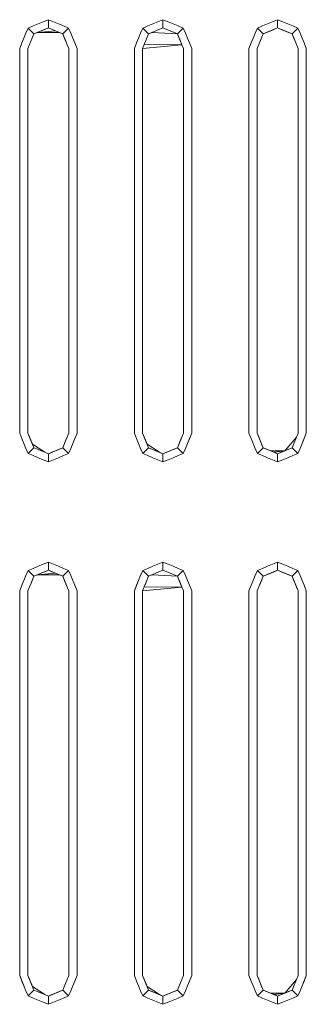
# Model space of a CAD drawing. Header units: millimetres. Extents: x -261 to 187, y -214 to 106.
# Tile 552 of 656: x -212.955 to -212.78, y 5.694 to 6.296. Entities that reach past the tile are written whole.
import ezdxf

# ---------------------------------------------------------------- set-up
doc = ezdxf.new("R2010")
doc.units = ezdxf.units.MM
doc.header["$LTSCALE"] = 0.005
doc.header["$MEASUREMENT"] = 0
doc.layers.add('IFC-Elemento construtivo genérico-Contorno', color=9, linetype='Continuous', lineweight=5)

msp = doc.modelspace()

# ---------------------------------------------------------------- linework, layer by layer
at = {"layer": 'IFC-Elemento construtivo genérico-Contorno', "lineweight": 5}
for p, q in [((-212.94717, 6.29253), (-212.94407, 6.29382)), ((-212.94407, 6.29382), (-212.94097, 6.2951)), ((-212.94097, 6.2951), (-212.93787, 6.29638)), ((-212.93787, 6.29137), (-212.93787, 6.29638)), ((-212.93787, 6.29638), (-212.93477, 6.2951)), ((-212.93477, 6.2951), (-212.93167, 6.29382)), ((-212.93167, 6.29382), (-212.92857, 6.29253)), ((-212.87704, 6.29253), (-212.87394, 6.29382)), ((-212.87394, 6.29382), (-212.87084, 6.2951)), ((-212.87084, 6.2951), (-212.86774, 6.29638)), ((-212.86774, 6.29137), (-212.86774, 6.29638)), ((-212.86774, 6.29638), (-212.86464, 6.2951)), ((-212.86464, 6.2951), (-212.86154, 6.29382)), ((-212.86154, 6.29382), (-212.85844, 6.29253)), ((-212.8069, 6.29253), (-212.8038, 6.29382)), ((-212.8038, 6.29382), (-212.8007, 6.2951)), ((-212.8007, 6.2951), (-212.7976, 6.29638)), ((-212.7976, 6.29137), (-212.7976, 6.29638)), ((-212.7976, 6.29638), (-212.7945, 6.2951)), ((-212.7945, 6.2951), (-212.7914, 6.29382)), ((-212.7914, 6.29382), (-212.7883, 6.29253)), ((-212.95284, 6.28505), (-212.95155, 6.28815)), ((-212.95155, 6.28815), (-212.95027, 6.29125)), ((-212.95027, 6.29125), (-212.94717, 6.29253)), ((-212.95027, 6.29125), (-212.94673, 6.28771)), ((-212.94845, 6.28356), (-212.94673, 6.28771)), ((-212.94759, 6.28563), (-212.94673, 6.28771)), ((-212.94673, 6.28771), (-212.9423, 6.28954)), ((-212.94673, 6.28771), (-212.94451, 6.28862)), ((-212.94452, 6.28862), (-212.93344, 6.28954)), ((-212.94451, 6.28862), (-212.9423, 6.28954)), ((-212.94451, 6.28862), (-212.93122, 6.28862)), ((-212.9423, 6.28954), (-212.93787, 6.29137)), ((-212.9423, 6.28954), (-212.94008, 6.29046)), ((-212.94008, 6.29046), (-212.93787, 6.29137)), ((-212.93787, 6.29137), (-212.93344, 6.28954)), ((-212.93344, 6.28954), (-212.92901, 6.28771)), ((-212.93123, 6.28862), (-212.92901, 6.28771)), ((-212.92901, 6.28771), (-212.92547, 6.29125)), ((-212.92901, 6.28771), (-212.92718, 6.28328)), ((-212.92901, 6.28771), (-212.9281, 6.28549)), ((-212.92857, 6.29253), (-212.92547, 6.29125)), ((-212.92547, 6.29125), (-212.92419, 6.28815)), ((-212.92419, 6.28815), (-212.92291, 6.28505)), ((-212.8827, 6.28505), (-212.88142, 6.28815)), ((-212.88142, 6.28815), (-212.88013, 6.29125)), ((-212.88013, 6.29125), (-212.87704, 6.29253)), ((-212.88013, 6.29125), (-212.87659, 6.28771)), ((-212.87745, 6.28563), (-212.87659, 6.28771)), ((-212.87659, 6.28771), (-212.87217, 6.28954)), ((-212.87659, 6.28771), (-212.87438, 6.28862)), ((-212.87438, 6.28862), (-212.85888, 6.28771)), ((-212.87217, 6.28954), (-212.86774, 6.29137)), ((-212.86774, 6.29137), (-212.86331, 6.28954)), ((-212.86331, 6.28954), (-212.85888, 6.28771)), ((-212.85888, 6.28771), (-212.85534, 6.29125)), ((-212.85888, 6.28771), (-212.85705, 6.28328)), ((-212.85888, 6.28771), (-212.85796, 6.28549)), ((-212.85844, 6.29253), (-212.85534, 6.29125)), ((-212.85534, 6.29125), (-212.85405, 6.28815)), ((-212.85405, 6.28815), (-212.85277, 6.28505)), ((-212.81257, 6.28505), (-212.81129, 6.28815)), ((-212.81129, 6.28815), (-212.81, 6.29125)), ((-212.81013, 6.27885), (-212.80646, 6.28771)), ((-212.81, 6.29125), (-212.8069, 6.29253)), ((-212.81, 6.29125), (-212.80646, 6.28771)), ((-212.80915, 6.2812), (-212.80646, 6.28771)), ((-212.80818, 6.28356), (-212.80646, 6.28771)), ((-212.80732, 6.28563), (-212.80646, 6.28771)), ((-212.80646, 6.28771), (-212.7976, 6.29137)), ((-212.80646, 6.28771), (-212.79982, 6.29046)), ((-212.80646, 6.28771), (-212.80203, 6.28954)), ((-212.80646, 6.28771), (-212.80425, 6.28862)), ((-212.80425, 6.28862), (-212.79982, 6.29046)), ((-212.80203, 6.28954), (-212.7976, 6.29137)), ((-212.7976, 6.29137), (-212.79318, 6.28954)), ((-212.79539, 6.29046), (-212.79096, 6.28862)), ((-212.79318, 6.28954), (-212.78875, 6.28771)), ((-212.79096, 6.28862), (-212.78875, 6.28771)), ((-212.78875, 6.28771), (-212.78521, 6.29125)), ((-212.78875, 6.28771), (-212.78691, 6.28328)), ((-212.78875, 6.28771), (-212.78783, 6.28549)), ((-212.7883, 6.29253), (-212.78521, 6.29125)), ((-212.78521, 6.29125), (-212.78392, 6.28815)), ((-212.78392, 6.28815), (-212.78264, 6.28505)), ((-212.9554, 6.27885), (-212.95404, 6.28215)), ((-212.95404, 6.28215), (-212.95284, 6.28505)), ((-212.94942, 6.2812), (-212.94845, 6.28356)), ((-212.94845, 6.28356), (-212.94759, 6.28563)), ((-212.9281, 6.28549), (-212.92626, 6.28107)), ((-212.92718, 6.28328), (-212.92626, 6.28107)), ((-212.92291, 6.28505), (-212.9217, 6.28215)), ((-212.9217, 6.28215), (-212.92034, 6.27885)), ((-212.88527, 6.27885), (-212.88391, 6.28215)), ((-212.88391, 6.28215), (-212.8827, 6.28505)), ((-212.87929, 6.2812), (-212.87745, 6.28563)), ((-212.87929, 6.2812), (-212.87831, 6.28356)), ((-212.87831, 6.28356), (-212.87745, 6.28563)), ((-212.85796, 6.28549), (-212.85613, 6.28107)), ((-212.85705, 6.28328), (-212.85613, 6.28107)), ((-212.85277, 6.28505), (-212.85157, 6.28215)), ((-212.85157, 6.28215), (-212.8502, 6.27885)), ((-212.81514, 6.27885), (-212.81377, 6.28215)), ((-212.81377, 6.28215), (-212.81257, 6.28505)), ((-212.80915, 6.2812), (-212.80818, 6.28356)), ((-212.80818, 6.28356), (-212.80732, 6.28563)), ((-212.78783, 6.28549), (-212.78691, 6.28328)), ((-212.78691, 6.28328), (-212.78508, 6.27885)), ((-212.78264, 6.28505), (-212.78143, 6.28215)), ((-212.78143, 6.28215), (-212.78007, 6.27885)), ((-212.9554, 6.0434), (-212.9554, 6.27885)), ((-212.95039, 6.27885), (-212.94942, 6.2812)), ((-212.95039, 6.0434), (-212.95039, 6.27885)), ((-212.92626, 6.28107), (-212.92535, 6.27885)), ((-212.92535, 6.0434), (-212.92535, 6.27885)), ((-212.92034, 6.0434), (-212.92034, 6.27885)), ((-212.88527, 6.0434), (-212.88527, 6.27885)), ((-212.88026, 6.27885), (-212.87929, 6.2812)), ((-212.88026, 6.27885), (-212.85613, 6.28107)), ((-212.88026, 6.0434), (-212.88026, 6.27885)), ((-212.87929, 6.2812), (-212.85613, 6.28107)), ((-212.85613, 6.28107), (-212.85521, 6.27885)), ((-212.85521, 6.0434), (-212.85521, 6.27885)), ((-212.8502, 6.0434), (-212.8502, 6.27885)), ((-212.81514, 6.0434), (-212.81514, 6.27885)), ((-212.81013, 6.27885), (-212.80915, 6.2812)), ((-212.81013, 6.0434), (-212.81013, 6.27885)), ((-212.78508, 6.0434), (-212.78508, 6.27885)), ((-212.78007, 6.0434), (-212.78007, 6.27885)), ((-212.9554, 6.0434), (-212.95404, 6.04011)), ((-212.95039, 6.0434), (-212.94856, 6.03897)), ((-212.95039, 6.0434), (-212.94948, 6.04119)), ((-212.94948, 6.04119), (-212.94764, 6.03676)), ((-212.9273, 6.0387), (-212.92535, 6.0434)), ((-212.9273, 6.0387), (-212.92632, 6.04105)), ((-212.92632, 6.04105), (-212.92535, 6.0434)), ((-212.9217, 6.04011), (-212.92034, 6.0434)), ((-212.88527, 6.0434), (-212.88391, 6.04011)), ((-212.88026, 6.0434), (-212.87843, 6.03897)), ((-212.88026, 6.0434), (-212.87934, 6.04119)), ((-212.87934, 6.04119), (-212.87751, 6.03676)), ((-212.85802, 6.03663), (-212.85619, 6.04105)), ((-212.85716, 6.0387), (-212.85521, 6.0434)), ((-212.85716, 6.0387), (-212.85619, 6.04105)), ((-212.85619, 6.04105), (-212.85521, 6.0434)), ((-212.85277, 6.0372), (-212.8502, 6.0434)), ((-212.85157, 6.04011), (-212.8502, 6.0434)), ((-212.81514, 6.0434), (-212.81377, 6.04011)), ((-212.81013, 6.0434), (-212.80829, 6.03897)), ((-212.81013, 6.0434), (-212.80646, 6.03455)), ((-212.81013, 6.0434), (-212.80921, 6.04119)), ((-212.80921, 6.04119), (-212.80829, 6.03897)), ((-212.79318, 6.03271), (-212.78605, 6.04105)), ((-212.78789, 6.03663), (-212.78605, 6.04105)), ((-212.78605, 6.04105), (-212.78508, 6.0434)), ((-212.78264, 6.0372), (-212.78007, 6.0434)), ((-212.78143, 6.04011), (-212.78007, 6.0434)), ((-212.95404, 6.04011), (-212.95284, 6.0372)), ((-212.95284, 6.0372), (-212.95155, 6.03411)), ((-212.94856, 6.03897), (-212.94673, 6.03455)), ((-212.94764, 6.03676), (-212.94008, 6.0318)), ((-212.92901, 6.03455), (-212.9273, 6.0387)), ((-212.92901, 6.03455), (-212.92815, 6.03663)), ((-212.92815, 6.03663), (-212.9273, 6.0387)), ((-212.92419, 6.03411), (-212.92291, 6.0372)), ((-212.92291, 6.0372), (-212.9217, 6.04011)), ((-212.88391, 6.04011), (-212.8827, 6.0372)), ((-212.8827, 6.0372), (-212.88142, 6.03411)), ((-212.87843, 6.03897), (-212.87659, 6.03455)), ((-212.87751, 6.03676), (-212.86994, 6.03179)), ((-212.85888, 6.03455), (-212.85716, 6.0387)), ((-212.85888, 6.03455), (-212.85802, 6.03663)), ((-212.85802, 6.03663), (-212.85716, 6.0387)), ((-212.85405, 6.03411), (-212.85277, 6.0372)), ((-212.85277, 6.0372), (-212.85157, 6.04011)), ((-212.81377, 6.04011), (-212.81257, 6.0372)), ((-212.81257, 6.0372), (-212.81129, 6.03411)), ((-212.80829, 6.03897), (-212.80738, 6.03676)), ((-212.80829, 6.03897), (-212.80646, 6.03455)), ((-212.80738, 6.03676), (-212.80646, 6.03455)), ((-212.78875, 6.03455), (-212.78789, 6.03663)), ((-212.78392, 6.03411), (-212.78264, 6.0372)), ((-212.78264, 6.0372), (-212.78143, 6.04011)), ((-212.95155, 6.03411), (-212.95027, 6.03101)), ((-212.95027, 6.03101), (-212.94673, 6.03455)), ((-212.95027, 6.03101), (-212.94717, 6.02972)), ((-212.94717, 6.02972), (-212.94407, 6.02844)), ((-212.94673, 6.03455), (-212.94451, 6.03363)), ((-212.94451, 6.03363), (-212.9423, 6.03271)), ((-212.9423, 6.03271), (-212.94008, 6.0318)), ((-212.94008, 6.0318), (-212.93787, 6.03088)), ((-212.93787, 6.03088), (-212.92901, 6.03455)), ((-212.93787, 6.03088), (-212.93344, 6.03271)), ((-212.93787, 6.03088), (-212.93566, 6.0318)), ((-212.93787, 6.02587), (-212.93787, 6.03088)), ((-212.93566, 6.0318), (-212.93344, 6.03271)), ((-212.93344, 6.03271), (-212.92901, 6.03455)), ((-212.93344, 6.03271), (-212.93123, 6.03363)), ((-212.93167, 6.02844), (-212.92857, 6.02972)), ((-212.93123, 6.03363), (-212.92901, 6.03455)), ((-212.92901, 6.03455), (-212.92547, 6.03101)), ((-212.92857, 6.02972), (-212.92547, 6.03101)), ((-212.92547, 6.03101), (-212.92419, 6.03411)), ((-212.88142, 6.03411), (-212.88013, 6.03101)), ((-212.88013, 6.03101), (-212.87659, 6.03455)), ((-212.88013, 6.03101), (-212.87704, 6.02972)), ((-212.87704, 6.02972), (-212.87394, 6.02844)), ((-212.87659, 6.03455), (-212.87217, 6.03271)), ((-212.87217, 6.03271), (-212.86774, 6.03088)), ((-212.86995, 6.0318), (-212.86774, 6.03088)), ((-212.86774, 6.03088), (-212.85888, 6.03455)), ((-212.86774, 6.03088), (-212.86331, 6.03271)), ((-212.86774, 6.03088), (-212.86552, 6.0318)), ((-212.86774, 6.02587), (-212.86774, 6.03088)), ((-212.86552, 6.0318), (-212.86331, 6.03271)), ((-212.86331, 6.03271), (-212.85888, 6.03455)), ((-212.86331, 6.03271), (-212.8611, 6.03363)), ((-212.86154, 6.02844), (-212.85844, 6.02972)), ((-212.8611, 6.03363), (-212.85888, 6.03455)), ((-212.85888, 6.03455), (-212.85534, 6.03101)), ((-212.85844, 6.02972), (-212.85534, 6.03101)), ((-212.85534, 6.03101), (-212.85405, 6.03411)), ((-212.81129, 6.03411), (-212.81, 6.03101)), ((-212.81, 6.03101), (-212.80646, 6.03455)), ((-212.81, 6.03101), (-212.8069, 6.02972)), ((-212.8069, 6.02972), (-212.8038, 6.02844)), ((-212.80646, 6.03455), (-212.80203, 6.03271)), ((-212.80646, 6.03455), (-212.80425, 6.03363)), ((-212.80425, 6.03363), (-212.80203, 6.03271)), ((-212.80203, 6.03271), (-212.7976, 6.03088)), ((-212.80203, 6.03271), (-212.79318, 6.03271)), ((-212.79982, 6.0318), (-212.79318, 6.03271)), ((-212.79982, 6.0318), (-212.7976, 6.03088)), ((-212.7976, 6.03088), (-212.79318, 6.03271)), ((-212.7976, 6.03088), (-212.79539, 6.0318)), ((-212.7976, 6.02587), (-212.7976, 6.03088)), ((-212.79539, 6.0318), (-212.79318, 6.03271)), ((-212.79318, 6.03271), (-212.78875, 6.03455)), ((-212.7914, 6.02844), (-212.7883, 6.02972)), ((-212.78875, 6.03455), (-212.78521, 6.03101)), ((-212.7883, 6.02972), (-212.78521, 6.03101)), ((-212.78521, 6.03101), (-212.78392, 6.03411)), ((-212.94407, 6.02844), (-212.94097, 6.02716)), ((-212.94097, 6.02716), (-212.93787, 6.02587)), ((-212.93787, 6.02587), (-212.93477, 6.02716)), ((-212.93477, 6.02716), (-212.93167, 6.02844)), ((-212.87394, 6.02844), (-212.87084, 6.02716)), ((-212.87084, 6.02716), (-212.86774, 6.02587)), ((-212.86774, 6.02587), (-212.86464, 6.02716)), ((-212.86464, 6.02716), (-212.86154, 6.02844)), ((-212.8038, 6.02844), (-212.8007, 6.02716)), ((-212.8007, 6.02716), (-212.7976, 6.02587)), ((-212.7976, 6.02587), (-212.7945, 6.02716)), ((-212.7945, 6.02716), (-212.7914, 6.02844)), ((-212.94407, 5.96207), (-212.94097, 5.96335)), ((-212.94097, 5.96335), (-212.93787, 5.96464)), ((-212.93787, 5.95963), (-212.93787, 5.96464)), ((-212.93787, 5.96464), (-212.93477, 5.96335)), ((-212.93477, 5.96335), (-212.93167, 5.96207)), ((-212.87394, 5.96207), (-212.87084, 5.96335)), ((-212.87084, 5.96335), (-212.86774, 5.96464)), ((-212.86774, 5.95963), (-212.86774, 5.96464)), ((-212.86774, 5.96464), (-212.86464, 5.96335)), ((-212.86464, 5.96335), (-212.86154, 5.96207)), ((-212.8038, 5.96207), (-212.8007, 5.96335)), ((-212.8007, 5.96335), (-212.7976, 5.96464)), ((-212.7976, 5.95963), (-212.7976, 5.96464)), ((-212.7976, 5.96464), (-212.7945, 5.96335)), ((-212.7945, 5.96335), (-212.7914, 5.96207)), ((-212.95284, 5.9533), (-212.95155, 5.95641)), ((-212.95155, 5.95641), (-212.95027, 5.9595)), ((-212.95027, 5.9595), (-212.94717, 5.96079)), ((-212.95027, 5.9595), (-212.94673, 5.95596)), ((-212.94717, 5.96079), (-212.94407, 5.96207)), ((-212.94673, 5.95596), (-212.9423, 5.95779)), ((-212.94673, 5.95596), (-212.94451, 5.95687)), ((-212.94452, 5.95687), (-212.93344, 5.95779)), ((-212.94451, 5.95687), (-212.9423, 5.95779)), ((-212.94451, 5.95687), (-212.93122, 5.95687)), ((-212.9423, 5.95779), (-212.93787, 5.95963)), ((-212.9423, 5.95779), (-212.94008, 5.95871)), ((-212.94008, 5.95871), (-212.93787, 5.95963)), ((-212.93787, 5.95963), (-212.93344, 5.95779)), ((-212.93787, 5.95963), (-212.93566, 5.95871)), ((-212.93566, 5.95871), (-212.93344, 5.95779)), ((-212.93344, 5.95779), (-212.92901, 5.95596)), ((-212.93167, 5.96207), (-212.92857, 5.96079)), ((-212.93123, 5.95687), (-212.92901, 5.95596)), ((-212.92901, 5.95596), (-212.92547, 5.9595)), ((-212.92857, 5.96079), (-212.92547, 5.9595)), ((-212.92547, 5.9595), (-212.92419, 5.95641)), ((-212.92419, 5.95641), (-212.92291, 5.9533)), ((-212.8827, 5.9533), (-212.88142, 5.95641)), ((-212.88142, 5.95641), (-212.88013, 5.9595)), ((-212.88013, 5.9595), (-212.87704, 5.96079)), ((-212.88013, 5.9595), (-212.87659, 5.95596)), ((-212.87704, 5.96079), (-212.87394, 5.96207)), ((-212.87659, 5.95596), (-212.87217, 5.95779)), ((-212.87659, 5.95596), (-212.87438, 5.95687)), ((-212.87438, 5.95687), (-212.85888, 5.95596)), ((-212.87217, 5.95779), (-212.86774, 5.95963)), ((-212.86774, 5.95963), (-212.86331, 5.95779)), ((-212.86331, 5.95779), (-212.85888, 5.95596)), ((-212.86154, 5.96207), (-212.85844, 5.96079)), ((-212.85888, 5.95596), (-212.85534, 5.9595)), ((-212.85844, 5.96079), (-212.85534, 5.9595)), ((-212.85534, 5.9595), (-212.85405, 5.95641)), ((-212.85405, 5.95641), (-212.85277, 5.9533)), ((-212.81257, 5.9533), (-212.81129, 5.95641)), ((-212.81129, 5.95641), (-212.81, 5.9595)), ((-212.81, 5.9595), (-212.8069, 5.96079)), ((-212.81, 5.9595), (-212.80646, 5.95596)), ((-212.8069, 5.96079), (-212.8038, 5.96207)), ((-212.80646, 5.95596), (-212.7976, 5.95963)), ((-212.80646, 5.95596), (-212.80203, 5.95779)), ((-212.80646, 5.95596), (-212.80425, 5.95687)), ((-212.80425, 5.95687), (-212.79982, 5.95871)), ((-212.80203, 5.95779), (-212.7976, 5.95963)), ((-212.79982, 5.95871), (-212.7976, 5.95963)), ((-212.7976, 5.95963), (-212.79318, 5.95779)), ((-212.7976, 5.95963), (-212.79539, 5.95871)), ((-212.79539, 5.95871), (-212.79096, 5.95687)), ((-212.79318, 5.95779), (-212.78875, 5.95596)), ((-212.7914, 5.96207), (-212.7883, 5.96079)), ((-212.79096, 5.95687), (-212.78875, 5.95596)), ((-212.78875, 5.95596), (-212.78521, 5.9595)), ((-212.7883, 5.96079), (-212.78521, 5.9595)), ((-212.78521, 5.9595), (-212.78392, 5.95641)), ((-212.78392, 5.95641), (-212.78264, 5.9533)), ((-212.9554, 5.94711), (-212.95404, 5.9504)), ((-212.95404, 5.9504), (-212.95284, 5.9533)), ((-212.94942, 5.94946), (-212.94845, 5.95181)), ((-212.94845, 5.95181), (-212.94673, 5.95596)), ((-212.94845, 5.95181), (-212.94759, 5.95389)), ((-212.94759, 5.95389), (-212.94673, 5.95596)), ((-212.92901, 5.95596), (-212.92718, 5.95153)), ((-212.92901, 5.95596), (-212.9281, 5.95374)), ((-212.9281, 5.95374), (-212.92626, 5.94932)), ((-212.92718, 5.95153), (-212.92626, 5.94932)), ((-212.92291, 5.9533), (-212.9217, 5.9504)), ((-212.9217, 5.9504), (-212.92034, 5.94711)), ((-212.88527, 5.94711), (-212.8827, 5.9533)), ((-212.88527, 5.94711), (-212.88391, 5.9504)), ((-212.88391, 5.9504), (-212.8827, 5.9533)), ((-212.87929, 5.94946), (-212.87745, 5.95389)), ((-212.87929, 5.94946), (-212.87831, 5.95181)), ((-212.87831, 5.95181), (-212.87745, 5.95389)), ((-212.87745, 5.95389), (-212.87659, 5.95596)), ((-212.85888, 5.95596), (-212.85705, 5.95153)), ((-212.85888, 5.95596), (-212.85796, 5.95374)), ((-212.85796, 5.95374), (-212.85613, 5.94932)), ((-212.85705, 5.95153), (-212.85613, 5.94932)), ((-212.85277, 5.9533), (-212.85157, 5.9504)), ((-212.85157, 5.9504), (-212.8502, 5.94711)), ((-212.81514, 5.94711), (-212.81377, 5.9504)), ((-212.81377, 5.9504), (-212.81257, 5.9533)), ((-212.81013, 5.94711), (-212.80646, 5.95596)), ((-212.80915, 5.94946), (-212.80646, 5.95596)), ((-212.80915, 5.94946), (-212.80818, 5.95181)), ((-212.80818, 5.95181), (-212.80646, 5.95596)), ((-212.80818, 5.95181), (-212.80732, 5.95389)), ((-212.80732, 5.95389), (-212.80646, 5.95596)), ((-212.78875, 5.95596), (-212.78691, 5.95153)), ((-212.78875, 5.95596), (-212.78783, 5.95374)), ((-212.78783, 5.95374), (-212.78691, 5.95153)), ((-212.78691, 5.95153), (-212.78508, 5.94711)), ((-212.78691, 5.95153), (-212.786, 5.94932)), ((-212.78264, 5.9533), (-212.78143, 5.9504)), ((-212.78143, 5.9504), (-212.78007, 5.94711)), ((-212.9554, 5.71166), (-212.9554, 5.94711)), ((-212.95039, 5.94711), (-212.94942, 5.94946)), ((-212.95039, 5.71166), (-212.95039, 5.94711)), ((-212.92626, 5.94932), (-212.92535, 5.94711)), ((-212.92535, 5.71166), (-212.92535, 5.94711)), ((-212.92034, 5.71166), (-212.92034, 5.94711)), ((-212.88527, 5.71166), (-212.88527, 5.94711)), ((-212.88026, 5.94711), (-212.87929, 5.94946)), ((-212.88026, 5.94711), (-212.85613, 5.94932)), ((-212.88026, 5.71166), (-212.88026, 5.94711)), ((-212.87929, 5.94946), (-212.85613, 5.94932)), ((-212.85613, 5.94932), (-212.85521, 5.94711)), ((-212.85521, 5.71166), (-212.85521, 5.94711)), ((-212.8502, 5.71166), (-212.8502, 5.94711)), ((-212.81514, 5.71166), (-212.81514, 5.94711)), ((-212.81013, 5.94711), (-212.80915, 5.94946)), ((-212.81013, 5.71166), (-212.81013, 5.94711)), ((-212.786, 5.94932), (-212.78508, 5.94711)), ((-212.78508, 5.71166), (-212.78508, 5.94711)), ((-212.78007, 5.71166), (-212.78007, 5.94711)), ((-212.9554, 5.71166), (-212.95404, 5.70836)), ((-212.9554, 5.71166), (-212.95155, 5.70236)), ((-212.95039, 5.71166), (-212.94948, 5.70944)), ((-212.95039, 5.71166), (-212.94856, 5.70723)), ((-212.94948, 5.70944), (-212.94764, 5.70501)), ((-212.9273, 5.70695), (-212.92535, 5.71166)), ((-212.9217, 5.70836), (-212.92034, 5.71166)), ((-212.88527, 5.71166), (-212.88391, 5.70836)), ((-212.88026, 5.71166), (-212.87934, 5.70944)), ((-212.88026, 5.71166), (-212.87843, 5.70723)), ((-212.87934, 5.70944), (-212.87751, 5.70501)), ((-212.85716, 5.70695), (-212.85521, 5.71166)), ((-212.85277, 5.70546), (-212.8502, 5.71166)), ((-212.85157, 5.70836), (-212.8502, 5.71166)), ((-212.81514, 5.71166), (-212.81377, 5.70836)), ((-212.81013, 5.71166), (-212.80829, 5.70723)), ((-212.81013, 5.71166), (-212.80646, 5.7028)), ((-212.81013, 5.71166), (-212.80921, 5.70944)), ((-212.80921, 5.70944), (-212.80829, 5.70723)), ((-212.78605, 5.7093), (-212.78508, 5.71166)), ((-212.78264, 5.70546), (-212.78007, 5.71166)), ((-212.78143, 5.70836), (-212.78007, 5.71166)), ((-212.95404, 5.70836), (-212.95284, 5.70546)), ((-212.95284, 5.70546), (-212.95155, 5.70236)), ((-212.94856, 5.70723), (-212.94673, 5.7028)), ((-212.94764, 5.70501), (-212.94673, 5.7028)), ((-212.94764, 5.70501), (-212.94008, 5.70005)), ((-212.92901, 5.7028), (-212.9273, 5.70695)), ((-212.92901, 5.7028), (-212.92815, 5.70488)), ((-212.92815, 5.70488), (-212.9273, 5.70695)), ((-212.92419, 5.70236), (-212.92291, 5.70546)), ((-212.92291, 5.70546), (-212.9217, 5.70836)), ((-212.88391, 5.70836), (-212.8827, 5.70546)), ((-212.8827, 5.70546), (-212.88142, 5.70236)), ((-212.87843, 5.70723), (-212.87659, 5.7028)), ((-212.87751, 5.70501), (-212.87659, 5.7028)), ((-212.87751, 5.70501), (-212.86995, 5.70005)), ((-212.85888, 5.7028), (-212.85716, 5.70695)), ((-212.85888, 5.7028), (-212.85802, 5.70488)), ((-212.85802, 5.70488), (-212.85619, 5.7093)), ((-212.85405, 5.70236), (-212.85277, 5.70546)), ((-212.85277, 5.70546), (-212.85157, 5.70836)), ((-212.81377, 5.70836), (-212.81257, 5.70546)), ((-212.81257, 5.70546), (-212.81129, 5.70236)), ((-212.80829, 5.70723), (-212.80738, 5.70501)), ((-212.80829, 5.70723), (-212.80646, 5.7028)), ((-212.80738, 5.70501), (-212.80646, 5.7028)), ((-212.79318, 5.70097), (-212.78605, 5.7093)), ((-212.78875, 5.7028), (-212.78789, 5.70488)), ((-212.78789, 5.70488), (-212.78605, 5.7093)), ((-212.78392, 5.70236), (-212.78264, 5.70546)), ((-212.78264, 5.70546), (-212.78143, 5.70836)), ((-212.95155, 5.70236), (-212.95027, 5.69926)), ((-212.95027, 5.69926), (-212.94673, 5.7028)), ((-212.95027, 5.69926), (-212.94717, 5.69797)), ((-212.94717, 5.69797), (-212.94407, 5.69669)), ((-212.94673, 5.7028), (-212.94451, 5.70188)), ((-212.94451, 5.70188), (-212.9423, 5.70097)), ((-212.94451, 5.70188), (-212.94008, 5.70005)), ((-212.9423, 5.70097), (-212.94008, 5.70005)), ((-212.94008, 5.70005), (-212.93787, 5.69913)), ((-212.93787, 5.69913), (-212.92901, 5.7028)), ((-212.93787, 5.69913), (-212.93344, 5.70097)), ((-212.93787, 5.69913), (-212.93566, 5.70005)), ((-212.93787, 5.69412), (-212.93787, 5.69913)), ((-212.93566, 5.70005), (-212.93344, 5.70097)), ((-212.93344, 5.70097), (-212.92901, 5.7028)), ((-212.93344, 5.70097), (-212.93123, 5.70188)), ((-212.93167, 5.69669), (-212.92857, 5.69797)), ((-212.93123, 5.70188), (-212.92901, 5.7028)), ((-212.92901, 5.7028), (-212.92547, 5.69926)), ((-212.92857, 5.69797), (-212.92547, 5.69926)), ((-212.92547, 5.69926), (-212.92419, 5.70236)), ((-212.88142, 5.70236), (-212.88013, 5.69926)), ((-212.88013, 5.69926), (-212.87659, 5.7028)), ((-212.88013, 5.69926), (-212.87704, 5.69797)), ((-212.87704, 5.69797), (-212.87394, 5.69669)), ((-212.87659, 5.7028), (-212.87438, 5.70188)), ((-212.87659, 5.7028), (-212.87217, 5.70097)), ((-212.87438, 5.70188), (-212.87217, 5.70097)), ((-212.87217, 5.70097), (-212.86774, 5.69913)), ((-212.87217, 5.70097), (-212.86995, 5.70005)), ((-212.86995, 5.70005), (-212.86774, 5.69913)), ((-212.86774, 5.69913), (-212.85888, 5.7028)), ((-212.86774, 5.69913), (-212.86331, 5.70097)), ((-212.86774, 5.69913), (-212.86552, 5.70005)), ((-212.86774, 5.69412), (-212.86774, 5.69913)), ((-212.86552, 5.70005), (-212.86331, 5.70097)), ((-212.86331, 5.70097), (-212.85888, 5.7028)), ((-212.86331, 5.70097), (-212.8611, 5.70188)), ((-212.86154, 5.69669), (-212.85844, 5.69797)), ((-212.8611, 5.70188), (-212.85888, 5.7028)), ((-212.85888, 5.7028), (-212.85534, 5.69926)), ((-212.85844, 5.69797), (-212.85534, 5.69926)), ((-212.85534, 5.69926), (-212.85405, 5.70236)), ((-212.81129, 5.70236), (-212.81, 5.69926)), ((-212.81, 5.69926), (-212.80646, 5.7028)), ((-212.81, 5.69926), (-212.8069, 5.69797)), ((-212.8069, 5.69797), (-212.8038, 5.69669)), ((-212.80646, 5.7028), (-212.80203, 5.70097)), ((-212.80646, 5.7028), (-212.80425, 5.70188)), ((-212.80425, 5.70188), (-212.80203, 5.70097)), ((-212.80203, 5.70097), (-212.79318, 5.70097)), ((-212.80203, 5.70097), (-212.79982, 5.70005)), ((-212.80203, 5.70097), (-212.7976, 5.69913)), ((-212.79982, 5.70005), (-212.79318, 5.70097)), ((-212.79982, 5.70005), (-212.7976, 5.69913)), ((-212.7976, 5.69913), (-212.79318, 5.70097)), ((-212.7976, 5.69913), (-212.79539, 5.70005)), ((-212.7976, 5.69412), (-212.7976, 5.69913)), ((-212.79539, 5.70005), (-212.79318, 5.70097)), ((-212.79318, 5.70097), (-212.78875, 5.7028)), ((-212.79318, 5.70097), (-212.79096, 5.70188)), ((-212.7914, 5.69669), (-212.7883, 5.69797)), ((-212.79096, 5.70188), (-212.78875, 5.7028)), ((-212.78875, 5.7028), (-212.78521, 5.69926)), ((-212.7883, 5.69797), (-212.78521, 5.69926)), ((-212.78521, 5.69926), (-212.78392, 5.70236)), ((-212.94407, 5.69669), (-212.94097, 5.69541)), ((-212.94097, 5.69541), (-212.93787, 5.69412)), ((-212.93787, 5.69412), (-212.93477, 5.69541)), ((-212.93477, 5.69541), (-212.93167, 5.69669)), ((-212.87394, 5.69669), (-212.87084, 5.69541)), ((-212.87084, 5.69541), (-212.86774, 5.69412)), ((-212.86774, 5.69412), (-212.86464, 5.69541)), ((-212.86464, 5.69541), (-212.86154, 5.69669)), ((-212.8038, 5.69669), (-212.8007, 5.69541)), ((-212.8007, 5.69541), (-212.7976, 5.69412)), ((-212.7976, 5.69412), (-212.7945, 5.69541)), ((-212.7945, 5.69541), (-212.7914, 5.69669))]:
    msp.add_line(p, q, dxfattribs=at)

doc.saveas('drawing.dxf')
